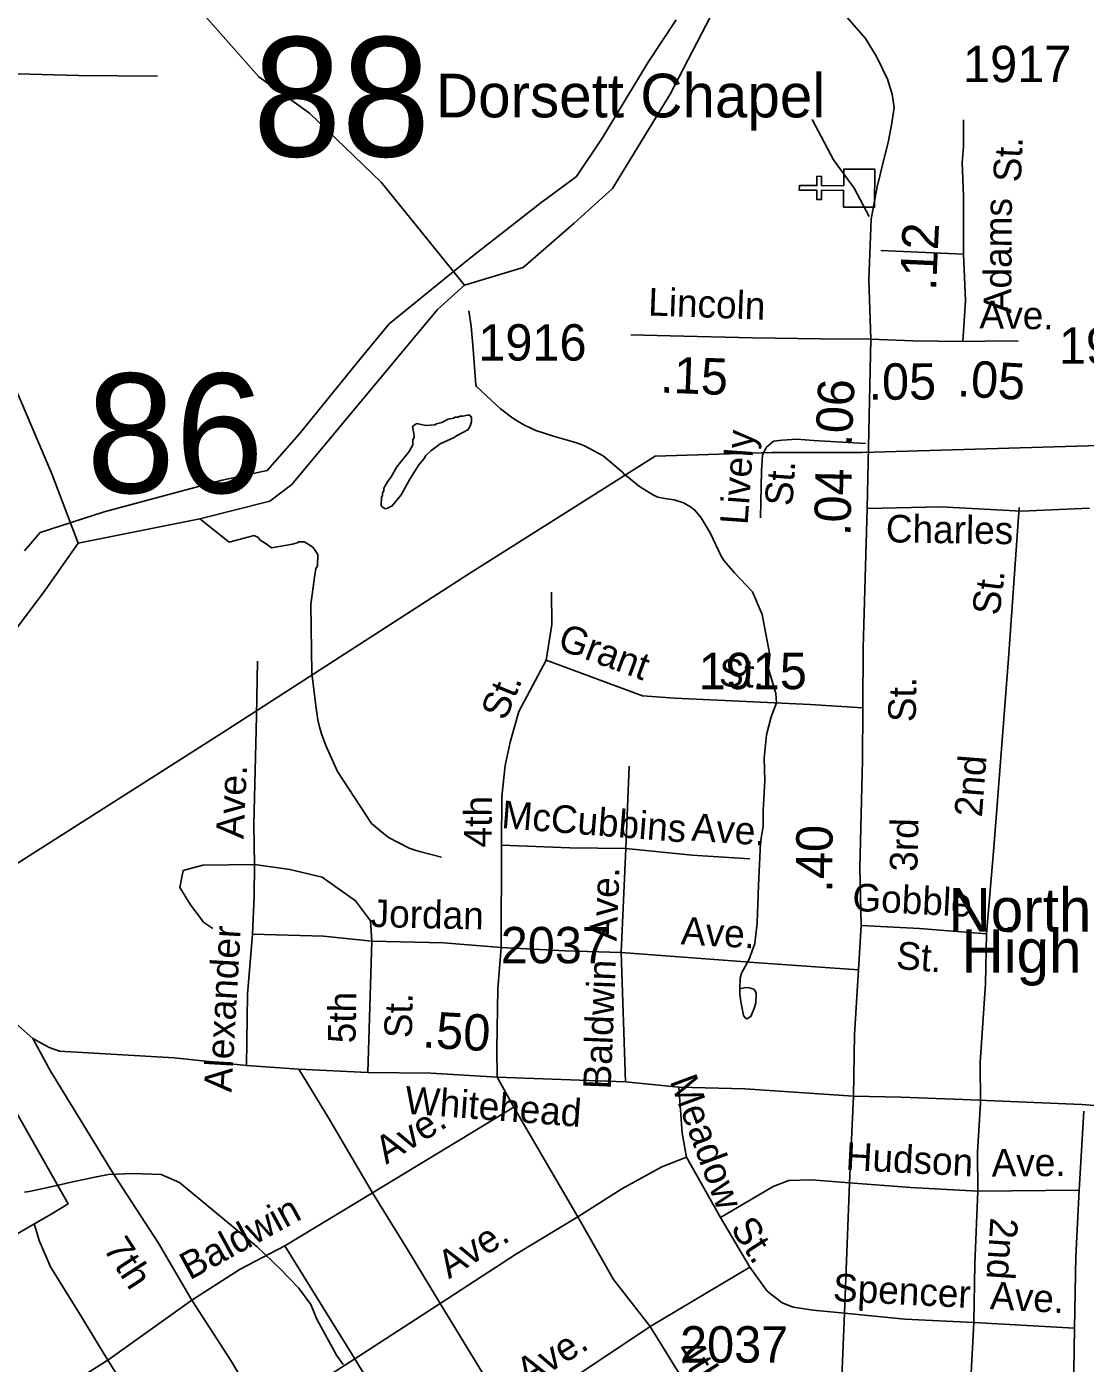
# Model space of a CAD drawing. Extents: x 1473865 to 1648260, y 639067 to 773536.
# Drawn here: x 1571143 to 1574781, y 710426 to 715019 of the extents above; entities that cross this region are included whole.
import ezdxf

# ---------------------------------------------------------------- set-up
doc = ezdxf.new("R2010")
doc.units = 0
for name, color, linetype in [('Exist Boundary Political City Limit New', 7, 'Continuous'), ('Exist Cultural Church CELL', 7, 'Continuous'), ('Exist Cultural Church Label', 7, 'Continuous'), ('Exist Cultural Educational Facility High Label', 7, 'Continuous'), ('Exist Hydrographic Creek Single Shore', 7, 'Continuous'), ('Exist Hydrographic Misc Water Feature', 7, 'Continuous'), ('Exist Road Non-System Type 51', 7, 'Continuous'), ('Exist Road Non-System Type 51 Label', 7, 'Continuous'), ('Exist Road Secondary Mileage Hundredths English Label', 7, 'Continuous'), ('Exist Road Secondary Structure Standard Bridge Number Label', 7, 'Continuous'), ('Exist Road Secondary Type 51 Attributed', 7, 'Continuous'), ('Exist Road Secondary Type 51 Label', 7, 'Continuous'), ('Exist Road Secondary Type 51 Number Label', 7, 'Continuous'), ('Exist Utilities Electrical Transmission Line', 7, 'Continuous'), ('Map Preparation Boundary City Limit Buffer Line', 7, 'Continuous')]:
    doc.layers.add(name, color=color, linetype=linetype)

msp = doc.modelspace()

# ---------------------------------------------------------------- linework, layer by layer
at = {"layer": 'Exist Boundary Political City Limit New'}
msp.add_lwpolyline([(1574984, 713584), (1574013.6, 713555.3), (1573704.8, 713555.2), (1573302.6, 713542.9), (1572658.8, 713136.7), (1571813.9, 712590.9), (1570743.6, 711911.6), (1570862.5, 711710.6), (1571030.6, 711423.2), (1571285.6, 710973.8), (1571227.8, 710938.6), (1571006.1, 710811.9), (1570756.9, 710665.7), (1570474, 710502.8), (1570186.1, 710334.6)], dxfattribs=at)
at = {"layer": 'Exist Cultural Church CELL'}
msp.add_lwpolyline([(1573950.2, 714399.1), (1573950.5, 714456), (1573874.3, 714456.5), (1573874.1, 714424.5), (1573858.2, 714424.6), (1573858.4, 714456.6), (1573798.2, 714457), (1573798.3, 714473), (1573858.5, 714472.6), (1573858.7, 714504.6), (1573874.7, 714504.5), (1573874.4, 714472.5), (1573950.6, 714472), (1573951.1, 714529.7), (1574057.5, 714529), (1574056.7, 714398.4)], close=True, dxfattribs=at)
at = {"layer": 'Exist Hydrographic Creek Single Shore'}
for points in [[(1572648.2, 714130.2), (1572849.1, 714191.8), (1573024.5, 714344.1), (1573156.7, 714462.2), (1573354.8, 714787.1), (1573507.6, 715082.9), (1573625.4, 715419.1), (1573710.6, 715565.1), (1573913.1, 715696.7), (1574129.7, 715740.7), (1574456.1, 715820.3), (1575111.2, 716118.9), (1575154.2, 716203.3), (1575157.2, 716410.1), (1575093.2, 716595.2), (1575079.2, 716769.5), (1575122.2, 716860.4), (1575232.2, 716969.8), (1575551.2, 717114.4)], [(1571319.8, 713243.9), (1571738.4, 713328.1), (1571979.1, 713388.8), (1572054.1, 713446.3), (1572555.1, 714046.8), (1572648.2, 714130.2)], [(1570010, 710641.1), (1570350, 711469.5), (1570557, 712008.1), (1570704.1, 712291.9), (1570927.1, 712710.9), (1571207.1, 713082.7), (1571319.8, 713243.9)]]:
    msp.add_lwpolyline(points, dxfattribs=at)
at = {"layer": 'Exist Hydrographic Misc Water Feature'}
for points in [[(1572648.2, 714130.2), (1572361.1, 714484), (1572115.2, 714722), (1571941.2, 714847), (1571679.1, 715144.4)], [(1571319.8, 713243.9), (1571230.1, 713482.7), (1571121.6, 713736), (1571050.2, 713894.6), (1570888, 714331.3), (1570787.1, 714574.9), (1570734.6, 714692.3), (1570608.1, 714860.8), (1570352.1, 715063)], [(1572662.1, 714043), (1572670.9, 713990.3), (1572677.1, 713910.5), (1572686.7, 713788), (1572688.5, 713782.3), (1572770.8, 713705.9), (1572814.1, 713673.1), (1572837.8, 713658.7), (1572853.5, 713650.1), (1572893.2, 713631.2), (1572956.8, 713610.3), (1572972.7, 713605.9), (1573020.5, 713592.6), (1573036.3, 713588.2), (1573060.1, 713578.6), (1573124.1, 713543.7), (1573191.1, 713488.2), (1573194.2, 713483.2), (1573249.4, 713439.4), (1573296.6, 713408.9), (1573312.4, 713402), (1573336.3, 713397.5), (1573368.2, 713392.7), (1573400, 713382.2), (1573423.8, 713369.4), (1573439.5, 713357.6), (1573460.9, 713330.9), (1573491.9, 713280.2), (1573530.1, 713199), (1573539.7, 713183.2), (1573574.9, 713142.3), (1573637.6, 713077.1), (1573670.3, 712999.6), (1573683, 712932.1), (1573697.4, 712860.5), (1573692.2, 712812.9), (1573716.9, 712727.1), (1573720.1, 712695), (1573701.2, 712647.2), (1573684.9, 712585.9), (1573677.6, 712505.4), (1573679.5, 712428.9), (1573673.9, 712326), (1573674, 712269.7), (1573669.5, 712246), (1573664.8, 712214.1), (1573657.6, 712068.1), (1573652.9, 711940.2), (1573644.9, 711869), (1573626.2, 711814.4), (1573599.2, 711767.3), (1573594.7, 711749.4), (1573593.8, 711713.3)], [(1572414.7, 713506.4), (1572457.4, 713558.8), (1572469.8, 713582.4), (1572470.3, 713598.8), (1572474.4, 713606.9), (1572474.5, 713614.3), (1572469.2, 713644.8), (1572475.2, 713649.5), (1572483.6, 713655.1), (1572513.4, 713648.8), (1572545.5, 713650.6), (1572551.5, 713654.6), (1572569.6, 713658.3), (1572591.8, 713670.2), (1572609.9, 713673.9), (1572615.9, 713677.1), (1572625.9, 713676.9), (1572632.2, 713680.9), (1572642, 713680.6), (1572658.3, 713684.4), (1572666.1, 713683.4), (1572672, 713675.9), (1572671.9, 713662), (1572667.5, 713645.7), (1572659.2, 713633.5), (1572620.6, 713613), (1572612.5, 713607.4), (1572564, 713585.4), (1572531.5, 713561.4), (1572515.2, 713545.4), (1572508.9, 713534.8), (1572490.6, 713513.8), (1572471.6, 713482.2), (1572459.4, 713464.4), (1572430.2, 713410), (1572399.3, 713372.1), (1572383.2, 713364.2), (1572375.1, 713362.7), (1572365.1, 713368.7), (1572361.3, 713373.7), (1572361.9, 713400.8), (1572366.1, 713408.9), (1572366.3, 713417.1), (1572370.3, 713423.6), (1572370.5, 713432.6), (1572383.2, 713455.3), (1572395.6, 713472.3), (1572414.7, 713506.4)], [(1571738.4, 713328.1), (1571839.5, 713248), (1571925, 713270.1), (1571938.1, 713264), (1571945.9, 713254.8), (1571966, 713241.7), (1571984, 713228.7), (1572056.3, 713241.2), (1572072.4, 713244.9), (1572078.4, 713248.9), (1572096.5, 713248.6), (1572112.3, 713240), (1572128.1, 713229), (1572143.6, 713205.7), (1572142.7, 713165.6), (1572136.5, 713157.5), (1572132, 713127.2), (1572119.8, 713033.9), (1572122.8, 712797.5), (1572136.4, 712685.6), (1572143.1, 712637), (1572148.9, 712613.1), (1572156.2, 712589.2), (1572171.3, 712548.7), (1572211.3, 712459.3), (1572327.6, 712281.3), (1572362.9, 712251.8), (1572386.5, 712233.3), (1572457.8, 712195.8), (1572481.6, 712187.9), (1572497.5, 712183.5), (1572569.1, 712165.6)], [(1573593.8, 711713.3), (1573593.7, 711709.2), (1573593.6, 711693.6), (1573597, 711668.9), (1573605.9, 711621.1), (1573611.8, 711612.8), (1573617.6, 711609.4), (1573631.8, 711618.1), (1573644.5, 711648.2), (1573648.8, 711664.6), (1573649.5, 711696.6), (1573647.7, 711703.9), (1573642, 711712.3), (1573626.1, 711716.7), (1573611.9, 711717), (1573593.8, 711713.3)], [(1571135.5, 711014.6), (1571151.5, 711016.7), (1571167.6, 711019.6), (1571199.7, 711026.4), (1571215.8, 711030.1), (1571312.3, 711052), (1571382.7, 711067), (1571424.9, 711075.2), (1571508.9, 711078.4), (1571604.9, 711074.8), (1571668.4, 711047.3), (1571902.3, 710853.8), (1571935.6, 710826.1), (1572014.2, 710750.6), (1572076.8, 710685.4), (1572119.6, 710628.7), (1572140.5, 710578.2), (1572207.7, 710454.6), (1572231.1, 710422.1)]]:
    msp.add_lwpolyline(points, dxfattribs=at)
at = {"layer": 'Exist Road Non-System Type 51'}
for p, q in [((1574361.8, 714236.7), (1574078.4, 714249.6)), ((1573213.9, 712478.2), (1573202, 712194.8)), ((1572773.5, 711855.2), (1572774.6, 712206.8)), ((1573202, 712194.8), (1573185.9, 711837.2)), ((1572329.3, 711876.4), (1572315.2, 711425.6)), ((1573185.9, 711837.2), (1573200.4, 711393.9)), ((1572760.3, 711409.2), (1572816.9, 711306)), ((1572331.4, 711011.9), (1572816.9, 711306)), ((1572816.9, 711306), (1573037.1, 710929)), ((1574760, 711021.2), (1574776.3, 711293)), ((1573527.3, 710927.5), (1573410.7, 711134.3)), ((1572030.1, 710829.5), (1572331.4, 711011.9)), ((1574411.8, 711018.1), (1574760, 711021.2)), ((1573628.1, 710756.8), (1573527.3, 710927.5)), ((1572270.9, 710441.8), (1572030.1, 710829.5)), ((1573285.3, 710553.1), (1573628.1, 710756.8)), ((1571422.6, 710437.1), (1571710.3, 710642.7)), ((1572270.9, 710441.8), (1572564.3, 710631.5)), ((1572807, 710233.6), (1573285.3, 710553.1)), ((1573285.3, 710553.1), (1573524, 710167.6)), ((1574744, 710547.3), (1574398, 710566.3)), ((1571173.6, 710281.7), (1571422.6, 710437.1)), ((1571960.6, 710243.1), (1572270.9, 710441.8))]:
    msp.add_line(p, q, dxfattribs=at)
for points in [[(1569106, 714774.5), (1569146.2, 714802.3), (1569240.4, 714841.6), (1569300.5, 714857.2), (1569390.7, 714862.6), (1569923, 714866.7), (1570279.3, 714860.1), (1570943.6, 714861.2), (1571321.8, 714850.6), (1571592.3, 714848.4)], [(1574037.9, 714366.7), (1573986.9, 714463.7), (1573915.3, 714561.1), (1573842.3, 714700)], [(1574357.5, 714552.2), (1574361.9, 714606.9), (1574361.9, 714641.3), (1574361.9, 714698.6)], [(1574025.4, 713587), (1573847.1, 713596.6), (1573789.6, 713601.4), (1573738.8, 713598.6), (1573710, 713594.7), (1573684.1, 713572.7), (1573671.6, 713546.7), (1573667.8, 713493), (1573664.9, 713330.9)], [(1574553.6, 713366.8), (1574517, 712847.4), (1574467.7, 712211.7), (1574441.3, 711901.9)], [(1572928.6, 712842.3), (1572947.4, 712964.2), (1572946.1, 713076.3)], [(1571926, 712140.3), (1571923.9, 712276.7), (1571933.3, 712649.3), (1571936.2, 712838.4)], [(1572774.6, 712206.8), (1572776.1, 712373.9), (1572787.5, 712480.1), (1572804.1, 712560), (1572834.7, 712665.6), (1572928.6, 712842.3)], [(1572928.6, 712842.3), (1573259.8, 712720), (1573369.9, 712711.1), (1573835.9, 712689.7), (1574016, 712678.5)], [(1572774.6, 712206.8), (1573010, 712197.6), (1573202, 712194.8)], [(1573202, 712194.8), (1573430, 712172.5), (1573628.1, 712159.1)], [(1571926, 712140.3), (1571748.8, 712137.4), (1571681.4, 712119.8), (1571669.7, 712061.2), (1571706.3, 712001.1), (1571751.7, 711941), (1571782.5, 711920.4)], [(1571918.6, 711900.6), (1571924.6, 712031.8), (1571926, 712140.3)], [(1571926, 712140.3), (1572047.6, 712122.7), (1572158.9, 712096.3), (1572273.2, 712015.7), (1572324.4, 711946.8), (1572329.3, 711876.4)], [(1574441.3, 711901.9), (1574211.3, 711919.9), (1574010.6, 711930.2)], [(1571898.1, 711449.1), (1571902.5, 711693.9), (1571918.6, 711900.6)], [(1571918.6, 711900.6), (1572163.4, 711893.7), (1572329.3, 711876.4)], [(1574441.3, 711901.9), (1574437.8, 711729.9), (1574419.5, 711460.1), (1574420.3, 711320)], [(1572329.3, 711876.4), (1572575.3, 711870.6), (1572773.5, 711855.2)], [(1572760.3, 711409.2), (1572758.9, 711507.3), (1572762.4, 711713.3), (1572773.5, 711855.2)], [(1572773.5, 711855.2), (1572993.4, 711843.7), (1573185.9, 711837.2)], [(1573185.9, 711837.2), (1573673.7, 711800.8), (1574001.6, 711778.3)], [(1572078, 711436.9), (1572180.6, 711269.8), (1572331.4, 711011.9)], [(1573410.7, 711134.3), (1573395.3, 711216.5), (1573384.5, 711374.6)], [(1574420.3, 711320), (1574410.9, 711152.1), (1574411.8, 711018.1)], [(1573037.1, 710929), (1573187.8, 711026), (1573326.3, 711101), (1573410.7, 711134.3)], [(1573527.3, 710927.5), (1573708.2, 711034.3), (1573762.4, 711053.8), (1573840.5, 711057.2), (1573970.3, 711046.4)], [(1572331.4, 711011.9), (1572448.6, 710823.5), (1572564.3, 710631.5)], [(1573970.3, 711046.4), (1574179.9, 711030.1), (1574411.8, 711018.1)], [(1574411.8, 711018.1), (1574401.7, 710768.1), (1574398, 710566.3)], [(1574744, 710547.3), (1574748.2, 710793.1), (1574760, 711021.2)], [(1572564.3, 710631.5), (1572826.1, 710802.6), (1573037.1, 710929)], [(1573037.1, 710929), (1573159.6, 710714.2), (1573285.3, 710553.1)], [(1571168.6, 710906.5), (1571185.8, 710848.4), (1571224.6, 710757.7), (1571322.5, 710600.3), (1571422.6, 710437.1)], [(1571710.3, 710642.7), (1571877.1, 710749.5), (1572030.1, 710829.5)], [(1573953.3, 710598.3), (1573845.2, 710609.1), (1573777.2, 710619.7), (1573739.3, 710633.9), (1573687.7, 710674.3), (1573628.1, 710756.8)], [(1572564.3, 710631.5), (1572683.9, 710434.5), (1572807, 710233.6)], [(1574398, 710566.3), (1574160.2, 710578.3), (1573953.3, 710598.3)], [(1574398, 710566.3), (1574386.3, 710350.2), (1574377.4, 710238.4), (1574382.9, 710162.4)], [(1574741, 710169.2), (1574739.6, 710249.2), (1574744, 710547.3)], [(1571422.6, 710437.1), (1571565.5, 710211), (1571664.6, 710059.9)], [(1572522.8, 710046), (1572380.7, 710260), (1572270.9, 710441.8)]]:
    msp.add_lwpolyline(points, dxfattribs=at)
at = {"layer": 'Exist Road Secondary Type 51 Attributed'}
for points in [[(1573625.4, 715419.1), (1573676.9, 715357.2), (1573790.8, 715235.1), (1573906.4, 715115.1), (1574026.1, 714978.4), (1574063.2, 714916.3), (1574101.5, 714838.5), (1574117.7, 714786.9), (1574124.1, 714740.9), (1574116.1, 714687.7), (1574104, 714620.8), (1574088.6, 714561.9), (1574065.7, 714468), (1574045.5, 714357.5), (1574036.5, 714148.6), (1574044.2, 713945.2)], [(1574359.5, 713936.8), (1574369, 714077.4), (1574361.8, 714236.7), (1574362.2, 714437.2), (1574357.5, 714552.2)], [(1574044.2, 713945.2), (1573870.6, 713946.6), (1573637.8, 713949.3), (1573354.4, 713956.3), (1573218.7, 713960.5)], [(1574044.2, 713945.2), (1574038.6, 713680.6), (1574031, 713363.3)], [(1574359.5, 713936.8), (1574188.7, 713939.6), (1574044.2, 713945.2)], [(1574549.8, 713939.6), (1574437.3, 713938.2), (1574359.5, 713936.8)], [(1574031, 713363.3), (1574017.5, 712884.5), (1574016, 712678.5), (1574014.7, 712498.4), (1574006, 712128.4), (1574010.6, 711930.2), (1574001.6, 711778.3), (1573988.1, 711556.3), (1573984.6, 711344.2)], [(1574795, 713364.5), (1574561.5, 713354.5), (1574283.9, 713369.2), (1574031, 713363.3)], [(1570557, 712008.1), (1570799.6, 711828.4), (1570920.6, 711752.6), (1571066.3, 711629.2), (1571164.2, 711542.7)], [(1573984.6, 711344.2), (1573610.5, 711369), (1573384.5, 711374.6), (1573200.4, 711393.9), (1572760.3, 711409.2), (1572532.3, 711422.8), (1572315.2, 711425.6), (1572078, 711436.9), (1571898.1, 711449.1), (1571650.1, 711475.3), (1571256.4, 711499.2), (1571220.4, 711511.4), (1571164.2, 711542.7)], [(1571164.2, 711542.7), (1571223.4, 711432.3), (1571443.1, 711074.7), (1571595.6, 710839.5), (1571710.3, 710642.7), (1571844.8, 710435.6), (1571949.7, 710260.8), (1572195.1, 709878.9), (1572436.5, 709477), (1572535.2, 709314.3), (1572626.4, 709171.6), (1572771.5, 708925.2), (1572810.3, 708864.1), (1572907.4, 708727.5), (1573000.2, 708556.8), (1573156.5, 708303.5), (1573302.9, 708074.4)], [(1574695.8, 708916.5), (1574391.1, 709412.9), (1574209.1, 709714.3), (1574098.3, 709893), (1574021.2, 710029.7), (1573975.2, 710090.8), (1573944.1, 710154.3), (1573942.5, 710214.3), (1573945.8, 710406.4), (1573953.3, 710598.3), (1573970.3, 711046.4), (1573984.6, 711344.2)], [(1573984.6, 711344.2), (1574146.6, 711340.4), (1574360.4, 711332.9), (1574769.1, 711315.7), (1574915.7, 711304.6), (1575118.3, 711300.7), (1575238.8, 711295.8), (1575400.4, 711288.3), (1575653.8, 711275.9), (1575692.9, 711271.8), (1575923.5, 711258.8)]]:
    msp.add_lwpolyline(points, dxfattribs=at)
at = {"layer": 'Exist Utilities Electrical Transmission Line'}
msp.add_lwpolyline([(1571135.3, 713218.3), (1571189.2, 713280.7), (1571409.3, 713352.3), (1571814.9, 713460.1), (1571970.1, 713493.6), (1572079.8, 713618.3), (1572291.6, 713880.1), (1572389.2, 713997.2), (1572664.1, 714221.1), (1572909.9, 714413.9), (1573032.8, 714504.2), (1573120.7, 714635.7), (1573278.5, 714897.1), (1573374.8, 715042.2)], dxfattribs=at)
at = {"layer": 'Map Preparation Boundary City Limit Buffer Line'}
msp.add_lwpolyline([(1574984, 713584), (1574013.6, 713555.3), (1573704.8, 713555.2), (1573302.6, 713542.9), (1572658.8, 713136.7), (1571813.9, 712590.9), (1570743.6, 711911.6), (1570862.5, 711710.6), (1571030.6, 711423.2), (1571285.6, 710973.8), (1571227.8, 710938.6), (1571006.1, 710811.9), (1570756.9, 710665.7), (1570474, 710502.8), (1570186.1, 710334.6)], dxfattribs=at)

# ---------------------------------------------------------------- texts
at = {"layer": 'Exist Cultural Church Label'}
msp.add_text('Dorsett Chapel', height=150, dxfattribs=at).set_placement((1572549.5, 714707.1))
at = {"layer": 'Exist Cultural Educational Facility High Label'}
for s, p in [('North Rowan', (1574311.1, 711909.5)), ('High School', (1574355.3, 711767.9))]:
    msp.add_text(s, height=150, rotation=0, dxfattribs=at).set_placement(p)
at = {"layer": 'Exist Road Non-System Type 51 Label'}
for s, rotation, p in [('Lively', 85.9264, (1573620.3, 713305.4)), ('St.', 85.9264, (1573773.9, 713369.8)), ('St.', 82.925, (1574485.5, 712993.3)), ('Grant', 339.729, (1572963, 712882.1)), ('St.', 357.3673, (1573521.2, 712753.4)), ('St.', 67.6692, (1572788.6, 712631.1)), ('2nd', 85.5678, (1574425.3, 712300.7)), ('Ave.', 87.1925, (1571888.2, 712226.8)), ('4th', 89.5673, (1572740.6, 712198.5)), ('McCubbins', 355.4959, (1572772.6, 712265.6)), ('Ave.', 356.1263, (1573425.7, 712222.1)), ('Ave.', 87.6442, (1573170.3, 711875.9)), ('Gobble', 357.0727, (1573978.8, 711981.1)), ('Jordan', 358.6554, (1572324.5, 711925.7)), ('Alexander', 86.7434, (1571846.8, 711356.2)), ('Ave.', 356.8343, (1573389.6, 711865.8)), ('St.', 355.5106, (1574128.7, 711781.8)), ('Baldwin', 87.7284, (1573150.1, 711366.4)), ('5th', 88.815, (1572272.8, 711525.1)), ('St.', 88.815, (1572466.7, 711542.7)), ('Meadow', 290.3046, (1573352, 711396.4)), ('Ave.', 31.9079, (1572378.6, 711108)), ('Hudson', 357.0152, (1573955.9, 711091.1)), ('Ave.', 0.5209, (1574459.2, 711067.7)), ('Baldwin', 28.6922, (1571703.5, 710710.6)), ('St.', 303.079, (1573559.2, 710890.6)), ('2nd', 266.2262, (1574455.3, 710928.4)), ('Ave.', 32.1894, (1572594.2, 710714.8)), ('Spencer', 357.1093, (1573912.3, 710640.1)), ('Ave.', 356.8563, (1574451.8, 710612.6)), ('Ave.', 31.3507, (1572863.1, 710346.8)), ('4th', 302.4295, (1573370.7, 710471))]:
    msp.add_text(s, height=95, rotation=rotation, dxfattribs=at).set_placement(p)
at = {"layer": 'Exist Road Secondary Mileage Hundredths English Label'}
for s, rotation, p in [('.12', 87.367, (1574267.8, 714110.1)), ('.15', 357.8685, (1573318.7, 713761.7)), ('.05', 0.2734, (1574036.1, 713736.6)), ('.05', 356.7079, (1574338.8, 713749.2)), ('.06', 87.2439, (1573977.5, 713573.1)), ('.04', 88.8757, (1573973.8, 713267.7)), ('.40', 89.6054, (1573911.1, 712043.2)), ('.50', 356.5839, (1572500.9, 711511.9))]:
    msp.add_text(s, height=125, rotation=rotation, dxfattribs=at).set_placement(p)
at = {"layer": 'Exist Road Secondary Structure Standard Bridge Number Label'}
for s, p in [('88', (1571920, 714572.6)), ('86', (1571348.3, 713416.9))]:
    msp.add_text(s, height=410.1, dxfattribs=at).set_placement(p)
at = {"layer": 'Exist Road Secondary Type 51 Label'}
for s, rotation, p in [('St.', 87.3672, (1574559.1, 714483.1)), ('Adams', 89.6589, (1574526.3, 714034.2)), ('Lincoln', 357.8684, (1573277.6, 714026.8)), ('Ave.', 358.9706, (1574417, 713982.8)), ('Charles', 359.113, (1574094.9, 713247.1)), ('St.', 88.8412, (1574197.9, 712628.6)), ('3rd', 88.6555, (1574203.5, 712114.5)), ('Whitehead', 355.6619, (1572440.2, 711284.4)), ('7th', 302.9615, (1571404.1, 710820.8))]:
    msp.add_text(s, height=95, rotation=rotation, dxfattribs=at).set_placement(p)
at = {"layer": 'Exist Road Secondary Type 51 Number Label'}
for s, p in [('1917', (1574360.9, 714828.2)), ('1916', (1572695.2, 713871.5)), ('1916', (1574690, 713860.5)), ('1915', (1573452.3, 712742.5)), ('2037', (1572772.2, 711800.6)), ('2037', (1573388.2, 710428.7))]:
    msp.add_text(s, height=125, dxfattribs=at).set_placement(p)

doc.saveas('drawing.dxf')
